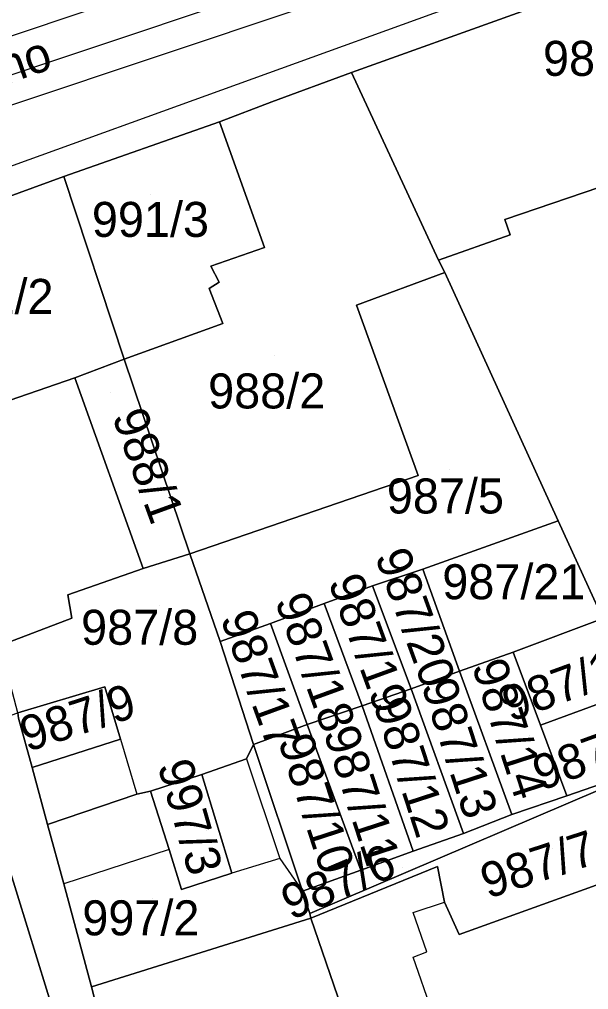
# Model space of a CAD drawing. Extents: x -263423 to -261326, y -1240067 to -1237864.
# Drawn here: x -262568.4 to -262535.9, y -1239441.8 to -1239386.4 of the extents above; entities that cross this region are included whole.
import ezdxf

# ---------------------------------------------------------------- set-up
doc = ezdxf.new("R2010")
doc.units = 0
for name, color, linetype in [('body_kn', 7, 'Continuous'), ('kladpar_druhypozemkov', 7, 'Continuous'), ('kladpar_hranice', 7, 'Continuous'), ('kladpar_parcelnecisla', 7, 'Continuous'), ('kladpar_plochy', 7, 'Continuous'), ('popisy', 7, 'Continuous'), ('tarchy_linie', 7, 'Continuous'), ('zappar_hrandruhpozemk', 7, 'Continuous')]:
    doc.layers.add(name, color=color, linetype=linetype)

msp = doc.modelspace()

# ---------------------------------------------------------------- linework, layer by layer
at = {"layer": 'body_kn'}
for p, q in [((-262549.41, -1239389.39), (-262549.41, -1239389.39)), ((-262553.96, -1239391.07), (-262553.96, -1239391.07)), ((-262556.96, -1239392.21), (-262556.96, -1239392.21)), ((-262556.96, -1239392.21), (-262556.96, -1239392.21)), ((-262565.85, -1239395.32), (-262565.85, -1239395.32)), ((-262565.85, -1239395.32), (-262565.85, -1239395.32)), ((-262540.65, -1239397.78), (-262540.65, -1239397.78)), ((-262540.35, -1239398.67), (-262540.35, -1239398.67)), ((-262554.39, -1239399.38), (-262554.39, -1239399.38)), ((-262557.46, -1239400.46), (-262557.46, -1239400.46)), ((-262544.45, -1239400.11), (-262544.45, -1239400.11)), ((-262544.08, -1239400.82), (-262544.08, -1239400.82)), ((-262556.97, -1239401.36), (-262556.97, -1239401.36)), ((-262557.55, -1239401.73), (-262557.55, -1239401.73)), ((-262549.13, -1239402.68), (-262549.13, -1239402.68)), ((-262556.77, -1239403.72), (-262556.77, -1239403.72)), ((-262556.77, -1239403.72), (-262556.77, -1239403.72)), ((-262562.4, -1239405.76), (-262562.4, -1239405.76)), ((-262565.22, -1239406.84), (-262565.22, -1239406.84)), ((-262545.6, -1239412.41), (-262545.6, -1239412.41)), ((-262545.6, -1239412.41), (-262545.6, -1239412.41)), ((-262537.6, -1239415), (-262537.6, -1239415)), ((-262537.6, -1239415), (-262537.6, -1239415)), ((-262558.65, -1239416.89), (-262558.65, -1239416.89)), ((-262558.65, -1239416.89), (-262558.65, -1239416.89)), ((-262561.33, -1239417.73), (-262561.33, -1239417.73)), ((-262545.34, -1239417.76), (-262545.34, -1239417.76)), ((-262545.34, -1239417.76), (-262545.34, -1239417.76)), ((-262548.22, -1239418.71), (-262548.22, -1239418.71)), ((-262565.62, -1239419.22), (-262565.62, -1239419.22)), ((-262550.97, -1239419.73), (-262550.97, -1239419.73)), ((-262550.97, -1239419.73), (-262550.97, -1239419.73)), ((-262565.39, -1239420.56), (-262565.39, -1239420.56)), ((-262554.04, -1239420.87), (-262554.04, -1239420.87)), ((-262554.04, -1239420.87), (-262554.04, -1239420.87)), ((-262556.92, -1239421.89), (-262556.92, -1239421.89)), ((-262556.92, -1239421.89), (-262556.92, -1239421.89)), ((-262540.18, -1239422.51), (-262540.18, -1239422.51)), ((-262540.18, -1239422.51), (-262540.18, -1239422.51)), ((-262543.25, -1239423.58), (-262543.25, -1239423.58)), ((-262563.51, -1239424.48), (-262563.51, -1239424.48)), ((-262563.51, -1239424.48), (-262563.51, -1239424.48)), ((-262546, -1239424.6), (-262546, -1239424.6)), ((-262546, -1239424.6), (-262546, -1239424.6)), ((-262548.81, -1239425.56), (-262548.81, -1239425.56)), ((-262548.81, -1239425.56), (-262548.81, -1239425.56)), ((-262551.95, -1239426.64), (-262551.95, -1239426.64)), ((-262538.62, -1239426.67), (-262538.62, -1239426.67)), ((-262562.62, -1239427.48), (-262562.62, -1239427.48)), ((-262562.62, -1239427.48), (-262562.62, -1239427.48)), ((-262555.02, -1239427.78), (-262555.02, -1239427.78)), ((-262555.41, -1239428.59), (-262555.41, -1239428.59)), ((-262555.41, -1239428.59), (-262555.41, -1239428.59)), ((-262567.67, -1239429.09), (-262567.67, -1239429.09)), ((-262557.97, -1239429.49), (-262557.97, -1239429.49)), ((-262557.97, -1239429.49), (-262557.97, -1239429.49)), ((-262561.68, -1239430.62), (-262561.68, -1239430.62)), ((-262561.68, -1239430.62), (-262561.68, -1239430.62)), ((-262560.91, -1239430.44), (-262560.91, -1239430.44)), ((-262537.12, -1239430.71), (-262537.12, -1239430.71)), ((-262540.26, -1239431.78), (-262540.26, -1239431.78)), ((-262540.26, -1239431.78), (-262540.26, -1239431.78)), ((-262566.79, -1239432.35), (-262566.79, -1239432.35)), ((-262543.01, -1239432.87), (-262543.01, -1239432.87)), ((-262559.84, -1239433.77), (-262559.84, -1239433.77)), ((-262559.84, -1239433.77), (-262559.84, -1239433.77)), ((-262553.51, -1239434.29), (-262553.51, -1239434.29)), ((-262545.89, -1239433.88), (-262545.89, -1239433.88)), ((-262545.89, -1239433.88), (-262545.89, -1239433.88)), ((-262544.51, -1239434.74), (-262544.51, -1239434.74)), ((-262556.26, -1239435.12), (-262556.26, -1239435.12)), ((-262548.89, -1239434.96), (-262548.89, -1239434.96)), ((-262548.89, -1239434.96), (-262548.89, -1239434.96)), ((-262565.85, -1239435.74), (-262565.85, -1239435.74)), ((-262559.13, -1239436.07), (-262559.13, -1239436.07)), ((-262552.22, -1239436.16), (-262552.22, -1239436.16)), ((-262544.11, -1239436.78), (-262544.11, -1239436.78)), ((-262551.8, -1239437.44), (-262551.8, -1239437.44)), ((-262545.9, -1239437.38), (-262545.9, -1239437.38)), ((-262551.74, -1239437.7), (-262551.74, -1239437.7)), ((-262551.74, -1239437.7), (-262551.74, -1239437.7)), ((-262543.26, -1239438.64), (-262543.26, -1239438.64)), ((-262545.12, -1239439.62), (-262545.12, -1239439.62)), ((-262545.89, -1239439.92), (-262545.89, -1239439.92)), ((-262564.27, -1239441.62), (-262564.27, -1239441.62))]:
    msp.add_line(p, q, dxfattribs=at)
at = {"layer": 'kladpar_druhypozemkov'}
for p, q in [((-262560.92, -1239396.38), (-262560.92, -1239396.38)), ((-262553.82, -1239405.58), (-262553.82, -1239405.58)), ((-262563.21, -1239407.68), (-262563.21, -1239407.68)), ((-262543.82, -1239412.08), (-262543.82, -1239412.08)), ((-262540.02, -1239417.78), (-262540.02, -1239417.78)), ((-262560.38, -1239419.86), (-262560.38, -1239419.86)), ((-262544.62, -1239421.38), (-262544.62, -1239421.38)), ((-262547.32, -1239422.58), (-262547.32, -1239422.58)), ((-262550.22, -1239423.58), (-262550.22, -1239423.58)), ((-262537.25, -1239423.25), (-262537.25, -1239423.25)), ((-262553.42, -1239424.48), (-262553.42, -1239424.48)), ((-262565.32, -1239425.68), (-262565.32, -1239425.68)), ((-262539.22, -1239427.28), (-262539.22, -1239427.28)), ((-262541.82, -1239428.58), (-262541.82, -1239428.58)), ((-262544.92, -1239429.18), (-262544.92, -1239429.18)), ((-262548.12, -1239430.18), (-262548.12, -1239430.18)), ((-262550.72, -1239431.88), (-262550.72, -1239431.88)), ((-262557.68, -1239432.68), (-262557.68, -1239432.68)), ((-262537.96, -1239433.73), (-262537.96, -1239433.73)), ((-262546.49, -1239434.82), (-262546.49, -1239434.82)), ((-262560.77, -1239436.59), (-262560.77, -1239436.59))]:
    msp.add_line(p, q, dxfattribs=at)
at = {"layer": 'kladpar_hranice'}
for p, q in [((-262565.85, -1239395.32), (-262556.96, -1239392.21)), ((-262565.85, -1239395.32), (-262562.4, -1239405.76)), ((-262562.4, -1239405.76), (-262565.85, -1239395.32)), ((-262562.4, -1239405.76), (-262556.77, -1239403.72)), ((-262562.4, -1239405.76), (-262558.65, -1239416.89)), ((-262558.65, -1239416.89), (-262562.4, -1239405.76)), ((-262558.65, -1239416.89), (-262545.6, -1239412.41)), ((-262556.92, -1239421.89), (-262558.65, -1239416.89)), ((-262558.65, -1239416.89), (-262556.92, -1239421.89))]:
    msp.add_line(p, q, dxfattribs=at)
for points in [[(-262521.02, -1239379.2), (-262549.41, -1239389.39), (-262553.96, -1239391.07), (-262556.96, -1239392.21), (-262565.85, -1239395.32), (-262575.51, -1239398.86), (-262604.23, -1239409.1), (-262605.58, -1239409.84), (-262606.81, -1239410.95), (-262608.17, -1239412.32), (-262609.54, -1239413.94), (-262610.01, -1239415.4), (-262610.44, -1239417.29), (-262610.49, -1239419.9), (-262611.51, -1239414.03), (-262613.59, -1239401.85), (-262613.87, -1239400.19), (-262593.4, -1239392.69), (-262569.48, -1239384.19), (-262548.56, -1239376.51)], [(-262517.21, -1239390.85), (-262521.02, -1239379.2), (-262516.67, -1239377.65), (-262508.01, -1239402.43), (-262502.22, -1239419.2), (-262506.95, -1239420.75), (-262505.35, -1239425.87), (-262521.77, -1239431.04), (-262529.64, -1239433.67), (-262531.56, -1239428.79), (-262533.38, -1239424.75), (-262535.06, -1239420.58), (-262537.6, -1239415), (-262544.08, -1239400.82), (-262544.45, -1239400.11), (-262540.35, -1239398.67), (-262540.65, -1239397.78), (-262535.22, -1239395.93), (-262534.39, -1239398.55), (-262527.55, -1239396.28), (-262528.44, -1239393.47), (-262523.45, -1239391.73), (-262523.09, -1239392.76)], [(-262521.02, -1239379.2), (-262517.21, -1239390.85), (-262523.09, -1239392.76), (-262523.45, -1239391.73), (-262528.44, -1239393.47), (-262527.55, -1239396.28), (-262534.39, -1239398.55), (-262535.22, -1239395.93), (-262540.65, -1239397.78), (-262540.35, -1239398.67), (-262544.45, -1239400.11), (-262549.41, -1239389.39), (-262521.02, -1239379.2)], [(-262556.77, -1239403.72), (-262557.55, -1239401.73), (-262556.97, -1239401.36), (-262557.46, -1239400.46), (-262554.39, -1239399.38), (-262556.96, -1239392.21), (-262553.96, -1239391.07), (-262549.41, -1239389.39), (-262544.45, -1239400.11), (-262544.08, -1239400.82), (-262549.13, -1239402.68), (-262545.6, -1239412.41), (-262558.65, -1239416.89)], [(-262556.96, -1239392.21), (-262554.39, -1239399.38), (-262557.46, -1239400.46), (-262556.97, -1239401.36), (-262557.55, -1239401.73), (-262556.77, -1239403.72), (-262562.4, -1239405.76)], [(-262562.4, -1239405.76), (-262565.22, -1239406.84), (-262572.7, -1239409.41), (-262575.51, -1239398.86), (-262565.85, -1239395.32)], [(-262545.6, -1239412.41), (-262549.13, -1239402.68), (-262544.08, -1239400.82), (-262537.6, -1239415), (-262545.34, -1239417.76), (-262548.22, -1239418.71), (-262550.97, -1239419.73), (-262554.04, -1239420.87), (-262556.92, -1239421.89)], [(-262558.65, -1239416.89), (-262561.33, -1239417.73), (-262565.22, -1239406.84), (-262562.4, -1239405.76)], [(-262572.7, -1239409.41), (-262565.22, -1239406.84), (-262561.33, -1239417.73), (-262565.62, -1239419.22), (-262565.39, -1239420.56), (-262569.49, -1239422.12), (-262573.45, -1239423.56), (-262574.06, -1239422.28), (-262581.41, -1239424.85), (-262585.23, -1239413.77), (-262572.7, -1239409.41)], [(-262537.6, -1239415), (-262535.06, -1239420.58), (-262540.18, -1239422.51), (-262543.25, -1239423.58), (-262545.34, -1239417.76), (-262537.6, -1239415)], [(-262556.92, -1239421.89), (-262555.02, -1239427.78), (-262555.41, -1239428.59), (-262557.97, -1239429.49), (-262560.91, -1239430.44), (-262561.68, -1239430.62), (-262566.79, -1239432.35), (-262567.67, -1239429.09), (-262562.62, -1239427.48), (-262563.51, -1239424.48), (-262568.49, -1239425.96), (-262569.49, -1239422.12), (-262565.39, -1239420.56), (-262565.62, -1239419.22), (-262561.33, -1239417.73), (-262558.65, -1239416.89)], [(-262545.34, -1239417.76), (-262543.25, -1239423.58), (-262546, -1239424.6), (-262548.22, -1239418.71), (-262545.34, -1239417.76)], [(-262546, -1239424.6), (-262548.81, -1239425.56), (-262550.97, -1239419.73), (-262548.22, -1239418.71), (-262546, -1239424.6)], [(-262550.97, -1239419.73), (-262548.81, -1239425.56), (-262551.95, -1239426.64), (-262554.04, -1239420.87), (-262550.97, -1239419.73)], [(-262554.04, -1239420.87), (-262551.95, -1239426.64), (-262555.02, -1239427.78), (-262556.92, -1239421.89), (-262554.04, -1239420.87)], [(-262535.06, -1239420.58), (-262533.38, -1239424.75), (-262538.62, -1239426.67), (-262540.18, -1239422.51), (-262535.06, -1239420.58)], [(-262540.18, -1239422.51), (-262538.62, -1239426.67), (-262537.12, -1239430.71), (-262540.26, -1239431.78), (-262543.25, -1239423.58), (-262540.18, -1239422.51)], [(-262540.26, -1239431.78), (-262543.01, -1239432.87), (-262546, -1239424.6), (-262543.25, -1239423.58), (-262540.26, -1239431.78)], [(-262563.51, -1239424.48), (-262562.62, -1239427.48), (-262567.67, -1239429.09), (-262568.44, -1239426.28), (-262568.49, -1239425.96), (-262563.51, -1239424.48)], [(-262546, -1239424.6), (-262543.01, -1239432.87), (-262545.89, -1239433.88), (-262548.81, -1239425.56), (-262546, -1239424.6)], [(-262533.38, -1239424.75), (-262531.56, -1239428.79), (-262537.12, -1239430.71), (-262538.62, -1239426.67), (-262533.38, -1239424.75)], [(-262565.74, -1239445.33), (-262569.06, -1239434.59), (-262589.54, -1239439.73), (-262591.2, -1239434.42), (-262593.5, -1239435.14), (-262594.66, -1239435.56), (-262594.48, -1239436), (-262594.92, -1239436.12), (-262595.16, -1239435.29), (-262568.49, -1239425.96)], [(-262568.49, -1239425.96), (-262568.44, -1239426.28), (-262567.67, -1239429.09), (-262566.79, -1239432.35), (-262565.85, -1239435.74), (-262564.27, -1239441.62), (-262561.99, -1239450.5)], [(-262548.81, -1239425.56), (-262545.89, -1239433.88), (-262548.89, -1239434.96), (-262551.95, -1239426.64), (-262548.81, -1239425.56)], [(-262548.89, -1239434.96), (-262552.22, -1239436.16), (-262555.02, -1239427.78), (-262551.95, -1239426.64), (-262548.89, -1239434.96)], [(-262561.68, -1239430.62), (-262560.91, -1239430.44), (-262559.84, -1239433.77), (-262559.13, -1239436.07), (-262556.26, -1239435.12), (-262557.97, -1239429.49), (-262555.41, -1239428.59), (-262555.02, -1239427.78), (-262552.22, -1239436.16), (-262551.8, -1239437.44), (-262551.74, -1239437.7), (-262564.27, -1239441.62), (-262565.85, -1239435.74), (-262566.79, -1239432.35), (-262561.68, -1239430.62)], [(-262545.89, -1239433.88), (-262543.01, -1239432.87), (-262540.26, -1239431.78), (-262537.12, -1239430.71), (-262531.56, -1239428.79), (-262551.8, -1239437.44), (-262552.22, -1239436.16), (-262548.89, -1239434.96), (-262545.89, -1239433.88)], [(-262531.56, -1239428.79), (-262529.64, -1239433.67), (-262535.65, -1239435.89), (-262543.26, -1239438.64), (-262544.11, -1239436.78), (-262544.51, -1239434.74), (-262551.74, -1239437.7), (-262551.8, -1239437.44), (-262531.56, -1239428.79)], [(-262557.97, -1239429.49), (-262556.26, -1239435.12), (-262559.13, -1239436.07), (-262559.84, -1239433.77), (-262560.91, -1239430.44), (-262557.97, -1239429.49)], [(-262535.65, -1239435.89), (-262529.64, -1239433.67), (-262522.75, -1239449.38), (-262527.1, -1239451.26), (-262528.77, -1239451.86), (-262534.4, -1239454.15), (-262536.06, -1239454.75), (-262544.76, -1239457.74), (-262548.46, -1239447.24), (-262551.74, -1239437.7), (-262544.51, -1239434.74), (-262544.11, -1239436.78), (-262543.26, -1239438.64), (-262535.65, -1239435.89)], [(-262595.16, -1239435.29), (-262594.92, -1239436.12), (-262594.48, -1239436), (-262594.66, -1239435.56), (-262593.5, -1239435.14), (-262591.2, -1239434.42), (-262589.54, -1239439.73), (-262569.06, -1239434.59), (-262565.74, -1239445.33)], [(-262551.74, -1239437.7), (-262548.46, -1239447.24), (-262561.75, -1239451.14), (-262561.99, -1239450.5), (-262564.27, -1239441.62), (-262551.74, -1239437.7)]]:
    msp.add_lwpolyline(points, dxfattribs=at)
at = {"layer": 'kladpar_plochy'}
for p, q in [((-262540.65, -1239397.78), (-262535.22, -1239395.93)), ((-262540.35, -1239398.67), (-262540.65, -1239397.78)), ((-262544.45, -1239400.11), (-262540.35, -1239398.67)), ((-262544.08, -1239400.82), (-262544.45, -1239400.11)), ((-262537.6, -1239415), (-262544.08, -1239400.82)), ((-262535.06, -1239420.58), (-262537.6, -1239415))]:
    msp.add_line(p, q, dxfattribs=at)
for points in [[(-262521.02, -1239379.2), (-262549.41, -1239389.39), (-262553.96, -1239391.07), (-262556.96, -1239392.21), (-262565.85, -1239395.32), (-262575.51, -1239398.86), (-262604.23, -1239409.1), (-262605.58, -1239409.84), (-262606.81, -1239410.95), (-262608.17, -1239412.32), (-262609.54, -1239413.94), (-262610.01, -1239415.4), (-262610.44, -1239417.29), (-262610.49, -1239419.9), (-262611.51, -1239414.03), (-262613.59, -1239401.85), (-262613.87, -1239400.19), (-262593.4, -1239392.69), (-262569.48, -1239384.19), (-262548.56, -1239376.51), (-262546.96, -1239375.91), (-262539.03, -1239373.09), (-262537.3, -1239372.5), (-262517.73, -1239365.55)], [(-262565.74, -1239445.33), (-262569.06, -1239434.59), (-262589.54, -1239439.73), (-262591.2, -1239434.42), (-262593.5, -1239435.14), (-262594.66, -1239435.56), (-262594.48, -1239436), (-262594.92, -1239436.12), (-262595.16, -1239435.29), (-262568.49, -1239425.96), (-262568.44, -1239426.28), (-262567.67, -1239429.09), (-262566.79, -1239432.35), (-262565.85, -1239435.74), (-262564.27, -1239441.62), (-262561.99, -1239450.5)], [(-262599.68, -1239459.08), (-262605.26, -1239438.88), (-262607.21, -1239432.1), (-262602.35, -1239430.69), (-262597.25, -1239429.21), (-262596.77, -1239430.49), (-262595.16, -1239435.29), (-262594.92, -1239436.12), (-262594.48, -1239436), (-262594.66, -1239435.56), (-262593.5, -1239435.14), (-262591.2, -1239434.42), (-262589.54, -1239439.73), (-262569.06, -1239434.59), (-262565.74, -1239445.33)]]:
    msp.add_lwpolyline(points, dxfattribs=at)
for points in [[(-262521.02, -1239379.2), (-262517.21, -1239390.85), (-262523.09, -1239392.76), (-262523.45, -1239391.73), (-262528.44, -1239393.47), (-262527.55, -1239396.28), (-262534.39, -1239398.55), (-262535.22, -1239395.93), (-262540.65, -1239397.78), (-262540.35, -1239398.67), (-262544.45, -1239400.11), (-262549.41, -1239389.39)], [(-262556.77, -1239403.72), (-262557.55, -1239401.73), (-262556.97, -1239401.36), (-262557.46, -1239400.46), (-262554.39, -1239399.38), (-262556.96, -1239392.21), (-262553.96, -1239391.07), (-262549.41, -1239389.39), (-262544.45, -1239400.11), (-262544.08, -1239400.82), (-262549.13, -1239402.68), (-262545.6, -1239412.41), (-262558.65, -1239416.89), (-262562.4, -1239405.76)], [(-262556.96, -1239392.21), (-262554.39, -1239399.38), (-262557.46, -1239400.46), (-262556.97, -1239401.36), (-262557.55, -1239401.73), (-262556.77, -1239403.72), (-262562.4, -1239405.76), (-262565.85, -1239395.32)], [(-262565.85, -1239395.32), (-262562.4, -1239405.76), (-262565.22, -1239406.84), (-262572.7, -1239409.41), (-262575.51, -1239398.86)], [(-262545.6, -1239412.41), (-262549.13, -1239402.68), (-262544.08, -1239400.82), (-262537.6, -1239415), (-262545.34, -1239417.76), (-262548.22, -1239418.71), (-262550.97, -1239419.73), (-262554.04, -1239420.87), (-262556.92, -1239421.89), (-262558.65, -1239416.89)], [(-262558.65, -1239416.89), (-262561.33, -1239417.73), (-262565.22, -1239406.84), (-262562.4, -1239405.76)], [(-262572.7, -1239409.41), (-262565.22, -1239406.84), (-262561.33, -1239417.73), (-262565.62, -1239419.22), (-262565.39, -1239420.56), (-262569.49, -1239422.12), (-262573.45, -1239423.56), (-262574.06, -1239422.28), (-262581.41, -1239424.85), (-262585.23, -1239413.77)], [(-262537.6, -1239415), (-262535.06, -1239420.58), (-262540.18, -1239422.51), (-262543.25, -1239423.58), (-262545.34, -1239417.76)], [(-262558.65, -1239416.89), (-262556.92, -1239421.89), (-262555.02, -1239427.78), (-262555.41, -1239428.59), (-262557.97, -1239429.49), (-262560.91, -1239430.44), (-262561.68, -1239430.62), (-262566.79, -1239432.35), (-262567.67, -1239429.09), (-262562.62, -1239427.48), (-262563.51, -1239424.48), (-262568.49, -1239425.96), (-262569.49, -1239422.12), (-262565.39, -1239420.56), (-262565.62, -1239419.22), (-262561.33, -1239417.73)], [(-262545.34, -1239417.76), (-262543.25, -1239423.58), (-262546, -1239424.6), (-262548.22, -1239418.71)], [(-262546, -1239424.6), (-262548.81, -1239425.56), (-262550.97, -1239419.73), (-262548.22, -1239418.71)], [(-262550.97, -1239419.73), (-262548.81, -1239425.56), (-262551.95, -1239426.64), (-262554.04, -1239420.87)], [(-262554.04, -1239420.87), (-262551.95, -1239426.64), (-262555.02, -1239427.78), (-262556.92, -1239421.89)], [(-262535.06, -1239420.58), (-262533.38, -1239424.75), (-262538.62, -1239426.67), (-262540.18, -1239422.51)], [(-262540.18, -1239422.51), (-262538.62, -1239426.67), (-262537.12, -1239430.71), (-262540.26, -1239431.78), (-262543.25, -1239423.58)], [(-262540.26, -1239431.78), (-262543.01, -1239432.87), (-262546, -1239424.6), (-262543.25, -1239423.58)], [(-262563.51, -1239424.48), (-262562.62, -1239427.48), (-262567.67, -1239429.09), (-262568.44, -1239426.28), (-262568.49, -1239425.96)], [(-262546, -1239424.6), (-262543.01, -1239432.87), (-262545.89, -1239433.88), (-262548.81, -1239425.56)], [(-262533.38, -1239424.75), (-262531.56, -1239428.79), (-262537.12, -1239430.71), (-262538.62, -1239426.67)], [(-262548.81, -1239425.56), (-262545.89, -1239433.88), (-262548.89, -1239434.96), (-262551.95, -1239426.64)], [(-262548.89, -1239434.96), (-262552.22, -1239436.16), (-262555.02, -1239427.78), (-262551.95, -1239426.64)], [(-262561.68, -1239430.62), (-262560.91, -1239430.44), (-262559.84, -1239433.77), (-262559.13, -1239436.07), (-262556.26, -1239435.12), (-262557.97, -1239429.49), (-262555.41, -1239428.59), (-262555.02, -1239427.78), (-262552.22, -1239436.16), (-262551.8, -1239437.44), (-262551.74, -1239437.7), (-262564.27, -1239441.62), (-262565.85, -1239435.74), (-262566.79, -1239432.35)], [(-262545.89, -1239433.88), (-262543.01, -1239432.87), (-262540.26, -1239431.78), (-262537.12, -1239430.71), (-262531.56, -1239428.79), (-262551.8, -1239437.44), (-262552.22, -1239436.16), (-262548.89, -1239434.96)], [(-262531.56, -1239428.79), (-262529.64, -1239433.67), (-262535.65, -1239435.89), (-262543.26, -1239438.64), (-262544.11, -1239436.78), (-262544.51, -1239434.74), (-262551.74, -1239437.7), (-262551.8, -1239437.44)], [(-262557.97, -1239429.49), (-262556.26, -1239435.12), (-262559.13, -1239436.07), (-262559.84, -1239433.77), (-262560.91, -1239430.44)], [(-262535.65, -1239435.89), (-262529.64, -1239433.67), (-262522.75, -1239449.38), (-262527.1, -1239451.26), (-262528.77, -1239451.86), (-262534.4, -1239454.15), (-262536.06, -1239454.75), (-262544.76, -1239457.74), (-262548.46, -1239447.24), (-262551.74, -1239437.7), (-262544.51, -1239434.74), (-262544.11, -1239436.78), (-262543.26, -1239438.64)], [(-262551.74, -1239437.7), (-262548.46, -1239447.24), (-262561.75, -1239451.14), (-262561.99, -1239450.5), (-262564.27, -1239441.62)]]:
    msp.add_lwpolyline(points, close=True, dxfattribs=at)
at = {"layer": 'tarchy_linie'}
for points in [[(-262613.77, -1239400.78), (-262507.59, -1239365.07), (-262500.57, -1239361.57), (-262493.61, -1239359.44), (-262492.93, -1239360.84), (-262492.26, -1239362.24), (-262499.43, -1239364.43), (-262504.81, -1239367.13), (-262491.41, -1239364.01), (-262490.68, -1239365.53), (-262490.23, -1239366.46), (-262489.97, -1239367.05), (-262511.55, -1239372.09), (-262609.4, -1239404.79), (-262610.07, -1239402.78), (-262613.25, -1239403.85), (-262613.51, -1239402.31), (-262613.59, -1239401.85), (-262613.77, -1239400.78)], [(-262492.93, -1239360.84), (-262500, -1239363), (-262507, -1239366.5), (-262613.51, -1239402.31)], [(-262608.5, -1239402.75), (-262512, -1239370.5), (-262490.68, -1239365.53)]]:
    msp.add_lwpolyline(points, dxfattribs=at)
at = {"layer": 'zappar_hrandruhpozemk'}
for p, q in [((-262538.95, -1239383.9), (-262578.99, -1239398.4)), ((-262562.62, -1239427.48), (-262561.68, -1239430.62)), ((-262555.41, -1239428.59), (-262553.51, -1239434.29)), ((-262559.84, -1239433.77), (-262565.85, -1239435.74)), ((-262553.51, -1239434.29), (-262556.26, -1239435.12)), ((-262553.51, -1239434.29), (-262552.22, -1239436.16)), ((-262540.94, -1239454.2), (-262545.89, -1239439.92))]:
    msp.add_line(p, q, dxfattribs=at)
msp.add_lwpolyline([(-262545.89, -1239439.92), (-262545.12, -1239439.62), (-262545.9, -1239437.38), (-262544.11, -1239436.78)], dxfattribs=at)

# ---------------------------------------------------------------- texts
at = {"layer": 'kladpar_parcelnecisla'}
for s, p in [('986/2', (-262538.477, -1239389.58)), ('991/3', (-262564.252, -1239398.78)), ('991/2', (-262573.136, -1239403.18)), ('988/2', (-262557.609, -1239408.58)), ('987/5', (-262547.398, -1239414.58)), ('987/21', (-262544.231, -1239419.48)), ('987/8', (-262564.867, -1239422.08)), ('997/2', (-262564.798, -1239438.68))]:
    msp.add_text(s, height=2, dxfattribs=at).set_placement(p)
for s, rotation, p in [('988/1', 290, (-262563.113, -1239409.022)), ('987/20', 290, (-262548.093, -1239417.008)), ('987/19', 290, (-262550.763, -1239418.474)), ('987/18', 290, (-262553.811, -1239419.562)), ('987/17', 290, (-262556.927, -1239420.549)), ('987/15', 20, (-262540.338, -1239426.502)), ('987/14', 288, (-262542.558, -1239423.271)), ('987/13', 288, (-262545.44, -1239424.383)), ('987/9', 18, (-262567.947, -1239428.214)), ('987/12', 288, (-262548.185, -1239425.458)), ('987/16', 20, (-262538.596, -1239430.443)), ('987/11', 288, (-262551.032, -1239427.09)), ('987/10', 288, (-262553.628, -1239427.551)), ('997/3', 286, (-262560.51, -1239428.96)), ('987/7', 18, (-262541.632, -1239436.6)), ('987/6', 23, (-262552.873, -1239437.832))]:
    msp.add_text(s, height=2, rotation=rotation, dxfattribs=at).set_placement(p)
at = {"layer": 'popisy'}
msp.add_text('Podtatranského', height=2, rotation=19, dxfattribs=at).set_placement((-262584.097, -1239395.222))

doc.saveas('drawing.dxf')
